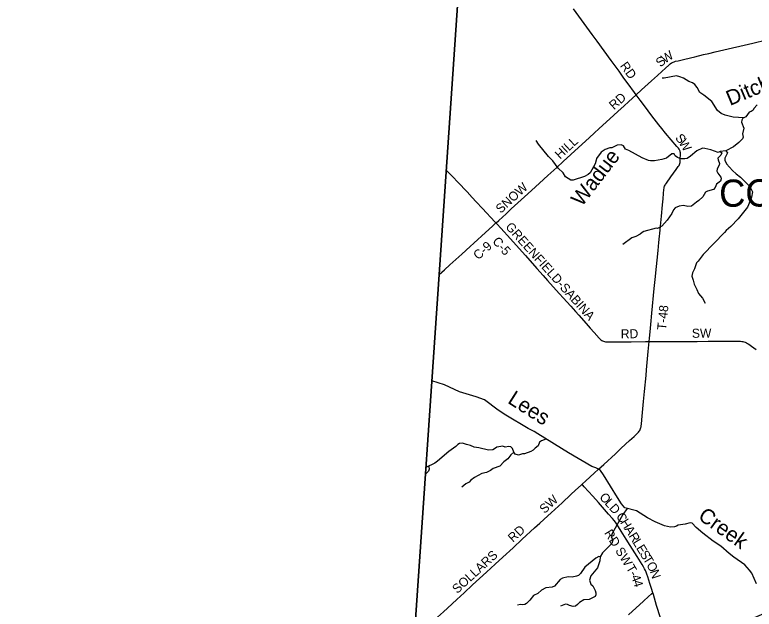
# Model space of a CAD drawing. Extents: x -51392 to 1635000, y 156707 to 696232.
# Drawn here: x 83897 to 108334, y 447728 to 467382 of the extents above; entities that cross this region are included whole.
import ezdxf

# ---------------------------------------------------------------- set-up
doc = ezdxf.new("R2010")
doc.units = 0
for name, color, linetype in [('GM_X_Adjacent_County', 7, 'Continuous'), ('GM_X_County', 7, 'Continuous'), ('GM_X_County_Road', 7, 'Continuous'), ('GM_X_County_Road_Text', 7, 'Continuous'), ('GM_X_Minor_River', 7, 'Continuous'), ('GM_X_Minor_River_Text', 7, 'Continuous'), ('GM_X_Township', 7, 'Continuous'), ('GM_X_Township_Road', 7, 'Continuous'), ('GM_X_Township_Road_Text', 7, 'Continuous'), ('GM_X_Township_Text', 7, 'Continuous')]:
    doc.layers.add(name, color=color, linetype=linetype)

msp = doc.modelspace()

# ---------------------------------------------------------------- linework, layer by layer
at = {"layer": 'GM_X_Adjacent_County'}
msp.add_lwpolyline([(98821, 472065), (98149, 462191), (98094, 461383), (97917, 458796), (97097, 446742), (96826, 442764), (96805, 442445), (96403, 436542), (96393, 436407), (95915, 429391), (95059, 428776), (94068, 428064), (91608, 426241), (91561, 426207), (84657, 421068), (83897, 420485)], dxfattribs=at)
at = {"layer": 'GM_X_County'}
msp.add_lwpolyline([(108959, 429193), (104828, 429256), (100758, 429318), (96639, 429380), (95915, 429391), (96393, 436407), (96403, 436542), (96805, 442445), (96826, 442764), (97097, 446742), (97917, 458796), (98094, 461383), (98149, 462191), (98821, 472065)], dxfattribs=at)
at = {"layer": 'GM_X_County_Road'}
for points in [[(104433, 464736), (104614, 464902), (104832, 465102), (104941, 465201), (105135, 465378), (105280, 465511), (105401, 465622), (105511, 465720), (105561, 465762), (105601, 465790), (105629, 465805), (105659, 465819), (105689, 465830), (105736, 465844), (105815, 465864), (106040, 465915), (106375, 465995), (106662, 466064), (106837, 466105), (107045, 466154), (107476, 466257), (108003, 466380), (108291, 466447), (108738, 466553)], [(99800, 460499), (99809, 460507), (99893, 460584), (100135, 460806), (100305, 460961), (100742, 461358), (100971, 461569), (101237, 461813), (101515, 462068), (101806, 462333), (102024, 462533), (102532, 462998), (102762, 463209), (102895, 463330), (103040, 463464), (103209, 463619), (103561, 463938), (103829, 464181), (104035, 464369), (104180, 464502), (104433, 464736)], [(98156, 462249), (98369, 462024), (98538, 461845), (98842, 461523), (99011, 461344), (99146, 461200), (99358, 460972), (99762, 460541), (99800, 460499)], [(97921, 458795), (98011, 458876), (98095, 458953), (98278, 459118), (98472, 459295), (98667, 459471), (98946, 459724), (99068, 459834), (99458, 460185), (99689, 460395), (99800, 460499)], [(99800, 460499), (99839, 460456), (99959, 460322), (100278, 459969), (100563, 459651), (100771, 459419), (101155, 458992), (101362, 458759), (101505, 458601), (101690, 458392), (101898, 458160), (102017, 458025), (102269, 457744), (102422, 457573), (102533, 457452), (102784, 457170), (102915, 457023), (103047, 456877), (103210, 456693), (103244, 456658), (103269, 456637), (103295, 456618), (103323, 456602), (103353, 456589), (103383, 456579), (103415, 456572), (103447, 456568), (103496, 456566), (103610, 456565), (104004, 456569), (104267, 456571), (104742, 456575), (104858, 456575)], [(102646, 451860), (102769, 451972), (103047, 452226), (103192, 452359), (103361, 452515), (103747, 452870), (103940, 453049), (104216, 453305), (104363, 453436), (104435, 453503), (104481, 453550), (104514, 453587), (104534, 453613), (104551, 453640), (104567, 453669), (104579, 453700), (104589, 453731), (104597, 453763), (104603, 453795), (104608, 453844), (104622, 453991), (104678, 454595), (104709, 454922), (104759, 455461), (104775, 455640), (104832, 456244), (104858, 456575)], [(104858, 456575), (104939, 456575), (105103, 456576), (105398, 456578), (105628, 456578), (105956, 456581), (106448, 456583), (106809, 456586), (107153, 456589), (107350, 456589), (107483, 456589), (107568, 456590), (107655, 456592), (107744, 456595), (107816, 456594), (107879, 456590), (107922, 456585), (107957, 456578), (107991, 456570), (108031, 456556), (108054, 456546), (108081, 456532), (108110, 456517), (108153, 456489), (108240, 456429), (108322, 456370), (108397, 456313)], [(97102, 446764), (97311, 446955), (97661, 447277), (97866, 447466), (98060, 447643), (98193, 447764), (98508, 448052), (98748, 448275), (99025, 448532), (99483, 448955), (99773, 449220), (100027, 449453), (100366, 449763), (100668, 450040), (101078, 450418), (101246, 450574), (101514, 450816), (101623, 450916), (101984, 451250), (102274, 451517), (102430, 451661), (102611, 451828), (102646, 451860)]]:
    msp.add_lwpolyline(points, dxfattribs=at)
at = {"layer": 'GM_X_Minor_River'}
for points in [[(108428, 464404), (108320, 464284), (108296, 464230), (108236, 464186), (108172, 464166), (108060, 464004), (107993, 463972), (107641, 463998), (107509, 464027), (107369, 464065), (107237, 464123), (107123, 464221), (106931, 464516), (106670, 464728), (106598, 464768), (106534, 464811), (106448, 464975), (106366, 465081), (106296, 465127), (106170, 465173), (105996, 465282), (105870, 465326), (105762, 465364), (105357, 465286), (105289, 465292)], [(107993, 463972), (107961, 463964), (107923, 463900), (107915, 463834), (107987, 463636), (107943, 463443), (107969, 463337), (107946, 463285), (107826, 463155), (107650, 463011), (107393, 462879), (107209, 462857), (107145, 462831), (106899, 462915), (106699, 462966), (106627, 462968), (106433, 462888), (106230, 462712), (106114, 462634), (106042, 462616), (105932, 462624), (105856, 462636), (105800, 462660), (105726, 462722), (105684, 462786), (105608, 462788), (105430, 462640), (105285, 462594), (105039, 462548), (104901, 462551), (104841, 462567), (104633, 462655), (104187, 462898), (104079, 462940), (104015, 463044), (103939, 463080), (103807, 463072), (103625, 462982), (103567, 462978), (103405, 462926), (103274, 462840), (103122, 462628), (103108, 462576), (103082, 462452), (102907, 462152), (102851, 462100), (102723, 462030), (102346, 461916), (102274, 461910), (102094, 462022), (102018, 462152), (101853, 462311), (101679, 462549), (101535, 462692), (101203, 463104), (101131, 463227)], [(107209, 462857), (107269, 462823), (107231, 462743), (107131, 462643), (107139, 462581), (107185, 462468), (107179, 462410), (107112, 462290), (107102, 462208), (107132, 462144), (107234, 462012), (107242, 461958), (107216, 461882), (107088, 461778), (107041, 461667), (106989, 461611), (106785, 461549), (106725, 461515), (106639, 461367), (106502, 461245), (106430, 461185), (106266, 461055), (106144, 461041), (106000, 461075), (105858, 461049), (105716, 461002), (105663, 460929), (105611, 460807), (105461, 460595), (105276, 460389), (105142, 460321), (105088, 460329), (104690, 460217), (104626, 460181), (104565, 460131), (104423, 460055), (104289, 460011), (103993, 459791)], [(107393, 462879), (107455, 462819), (107361, 462641), (107363, 462570), (107423, 462456), (107613, 462230), (107737, 462119), (107885, 462009), (108186, 461704), (108280, 461528), (108248, 461348), (108202, 461232), (108111, 461020), (107805, 460631), (107566, 460385), (107404, 460251), (107348, 460183), (106650, 459454), (106480, 459240), (106422, 459176), (106359, 458978), (106289, 458846), (106271, 458740), (106321, 458607), (106346, 458473), (106434, 458301), (106492, 458171), (106620, 458016), (106710, 457852)], [(108405, 448564), (108251, 448920), (108181, 449024), (108019, 449195), (107665, 449454), (107505, 449570), (107235, 449813), (106981, 449977), (106636, 450242), (106410, 450430), (106278, 450571), (106216, 450589), (106052, 450541), (105821, 450503), (105761, 450477), (105695, 450447), (105563, 450443), (105367, 450489), (105061, 450614), (104805, 450750), (104441, 450981), (104063, 451081), (103949, 451210), (103821, 451420), (103354, 452172), (103256, 452310), (103184, 452364), (103102, 452398), (102972, 452444), (102194, 452896), (101186, 453524), (101062, 453608), (100868, 453700), (100128, 454148), (99868, 454314), (99420, 454653), (99144, 454753), (98592, 454914), (98094, 455145), (97681, 455281)], [(101447, 453346), (101302, 453297), (101240, 453255), (101197, 453125), (101093, 453055), (101031, 452991), (100951, 452945), (100741, 452865), (100673, 452871), (100549, 452819), (100432, 452855), (100385, 452925), (100341, 453042), (100293, 453094), (100223, 453108), (100103, 453084), (100023, 453120), (99828, 453090), (99754, 453028), (99696, 453000), (99550, 452990), (99234, 453067), (99078, 453083), (98960, 453137), (98826, 453175), (98698, 453217), (98592, 453207), (98539, 453179), (98469, 453105), (98243, 452939), (97862, 452623), (97774, 452557), (97486, 452412)], [(100385, 452925), (100286, 452837), (100192, 452697), (100054, 452605), (99924, 452461), (99705, 452383), (99621, 452315), (99491, 452251), (99337, 452217), (99094, 452085), (98964, 451993), (98910, 451933), (98804, 451879), (98676, 451769)], [(97582, 452460), (97584, 452439), (97592, 452359), (97574, 452295), (97471, 452191)], [(104130, 451060), (103996, 450861), (103635, 450232), (103611, 450130), (103657, 450008), (103627, 449896), (103322, 449589), (103242, 449457), (103228, 449329), (103155, 449099), (102935, 448830), (102891, 448688), (102937, 448560), (103001, 448498), (103078, 448352), (103100, 448273), (103094, 448209), (103072, 448147), (102880, 448045), (102704, 448037), (102562, 447953), (102499, 447883), (102427, 447833), (102351, 447819), (102233, 447849), (102165, 447881), (102101, 447890), (101927, 447828)], [(103242, 449457), (103204, 449467), (103096, 449417), (102731, 449119), (102597, 448905), (102527, 448841), (102461, 448817), (102318, 448789), (102190, 448797), (101998, 448757), (101924, 448713), (101736, 448493), (101656, 448455), (101447, 448437), (101309, 448357), (101183, 448245), (101041, 448181), (100920, 448023), (100808, 447917), (100748, 447883), (100678, 447871), (100612, 447883), (100506, 447859)]]:
    msp.add_lwpolyline(points, dxfattribs=at)
at = {"layer": 'GM_X_Township'}
msp.add_lwpolyline([(108742, 447621), (105839, 446363), (100106, 443877), (97020, 442539), (96805, 442445), (96826, 442764), (97097, 446742), (97917, 458796), (98094, 461383), (98149, 462191), (98821, 472065), (98892, 473100), (104151, 474718), (104817, 474915), (105263, 475046), (105342, 475069), (106063, 475431), (106113, 475475), (106859, 476122), (106915, 476171), (107384, 476659), (107808, 477008), (110165, 478417)], dxfattribs=at)
at = {"layer": 'GM_X_Township_Road'}
for points in [[(104433, 464736), (104378, 464811), (104166, 465103), (104030, 465289), (103866, 465514), (103605, 465873), (103373, 466190), (103142, 466509), (102978, 466735), (102717, 467093), (102359, 467584)], [(104858, 456575), (104868, 456687), (104890, 456900), (104913, 457145), (104952, 457520), (105031, 458337), (105071, 458728), (105094, 458957), (105104, 459055), (105126, 459267), (105158, 459594), (105183, 459855), (105205, 460067), (105214, 460149), (105238, 460394), (105270, 460720), (105308, 461096), (105326, 461292), (105340, 461472), (105350, 461603), (105356, 461652), (105363, 461684), (105373, 461715), (105387, 461745), (105403, 461773), (105430, 461814), (105582, 462029), (105755, 462268), (105821, 462362), (105848, 462403), (105863, 462432), (105875, 462463), (105883, 462494), (105886, 462510), (105889, 462543), (105892, 462625), (105897, 462740), (105898, 462789), (105896, 462822), (105891, 462854), (105886, 462870), (105874, 462900), (105866, 462914), (105849, 462942), (105829, 462969), (105776, 463032), (105404, 463469), (105279, 463621), (105176, 463748), (105025, 463943), (104886, 464126), (104769, 464284), (104561, 464559), (104463, 464691), (104433, 464736)], [(104982, 448272), (104937, 448418), (104887, 448575), (104820, 448794), (104790, 448888), (104766, 448949), (104740, 449009), (104710, 449068), (104678, 449125), (104626, 449208), (104460, 449472), (104234, 449834), (104103, 450042), (103938, 450307), (103791, 450543), (103745, 450611), (103706, 450664), (103653, 450727), (103522, 450874), (103183, 451253), (102997, 451461), (102713, 451779), (102670, 451829), (102660, 451842), (102646, 451860)], [(104175, 447543), (104676, 447993), (104845, 448148), (104942, 448236), (104982, 448272)], [(105774, 446479), (105766, 446491), (105682, 446612), (105483, 446913), (105422, 447010), (105381, 447081), (105351, 447140), (105317, 447214), (105286, 447290), (105263, 447352), (105233, 447445), (105108, 447853), (105000, 448215), (104982, 448272)]]:
    msp.add_lwpolyline(points, dxfattribs=at)

# ---------------------------------------------------------------- texts
at = {"layer": 'GM_X_County_Road_Text'}
for s, rotation, p in [('W', 33.0607, (105380, 465762)), ('S', 42.0557, (105240, 465634)), ('RD', 42.0485, (103700, 464225)), ('HILL', 42.5693, (101915, 462593)), ('SNOW', 42.5774, (99956, 460797)), ('GREENFIELD-SABINA', 311.8432, (100093, 460357)), ('C-5', 311.9819, (99662, 459877)), ('C-9', 42.3248, (99214, 459262)), ('RD', 0.5386, (103924, 456684)), ('SW', 0.5386, (106274, 456702)), ('SW', 42.6586, (101405, 450874)), ('RD', 42.6605, (100362, 449923)), ('SOLLARS', 42.5947, (98521, 448229))]:
    msp.add_text(s, height=300, rotation=rotation, dxfattribs=at).set_placement(p)
at = {"layer": 'GM_X_Minor_River_Text'}
for s, rotation, p in [('Ditch', 22.512, (107532, 464367)), ('Wadue', 52.512, (102634, 461014)), ('Lees', 327.511, (100155, 454565)), ('Creek', 324.5106, (106446, 450730))]:
    msp.add_text(s, height=500, rotation=rotation, dxfattribs=at).set_placement(p)
at = {"layer": 'GM_X_Township_Road_Text'}
for s, rotation, p in [('RD', 305.8626, (103884, 465693)), ('S', 309.26, (105705, 463301)), ('W', 302.4243, (105828, 463152)), ('T-48', 84.5516, (105421, 456946)), ('O', 311.8424, (103196, 451419)), ('L', 311.839, (103372, 451222)), ('D', 311.5867, (103521, 451055)), ('C', 306.4709, (103752, 450793)), ('H', 302.1995, (103895, 450600)), ('RD SW', 301.803, (103367, 450251)), ('A', 301.6585, (104035, 450377)), ('R', 301.6482, (104174, 450152)), ('L', 301.6519, (104303, 449942)), ('E', 301.6546, (104421, 449751)), ('S', 301.6514, (104539, 449560)), ('T', 301.6104, (104645, 449388)), ('T', 300.1947, (104087, 449099)), ('O', 298.1463, (104760, 449201)), ('-', 299.9988, (104199, 448905)), ('N', 288.6256, (104879, 448980)), ('4', 291.736, (104256, 448808)), ('4', 286.534, (104322, 448644))]:
    msp.add_text(s, height=300, rotation=rotation, dxfattribs=at).set_placement(p)
at = {"layer": 'GM_X_Township_Text'}
msp.add_text('CONCORD', height=900, rotation=0.5386, dxfattribs=at).set_placement((107179, 461030))

doc.saveas('drawing.dxf')
